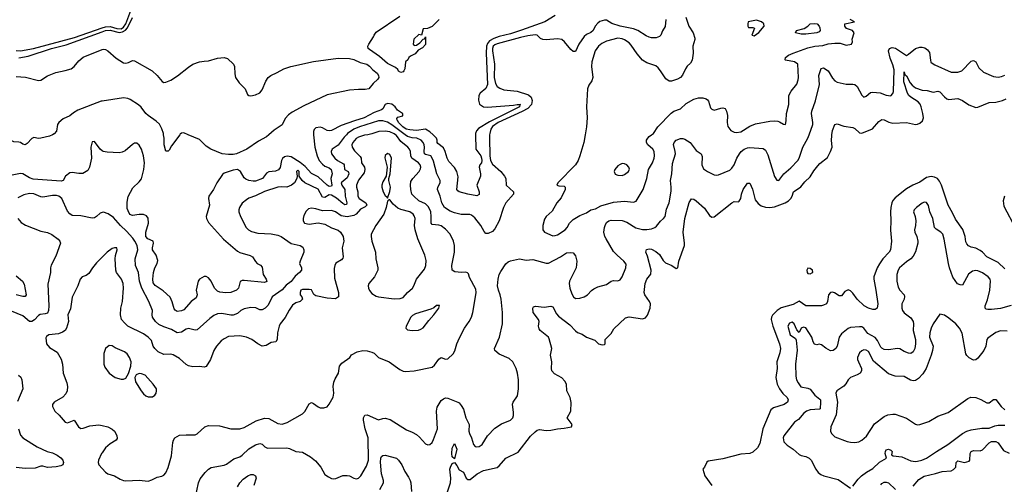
# Model space of a CAD drawing. Header units: inches. Extents: x 1552611 to 1694776, y 811966 to 917215.
# Tile 349 of 549: x 1649262 to 1658065, y 836876 to 841028. Entities that reach past the tile are written whole.
import ezdxf

# ---------------------------------------------------------------- set-up
doc = ezdxf.new("R2010")
doc.units = ezdxf.units.IN
doc.header["$MEASUREMENT"] = 0
for name, color, linetype in [('B6843', 7, 'Continuous'), ('B6844', 7, 'Continuous'), ('B6853', 7, 'Continuous'), ('B6854', 7, 'Continuous')]:
    doc.layers.add(name, color=color, linetype=linetype)

msp = doc.modelspace()

# ---------------------------------------------------------------- linework, layer by layer
at = {"layer": 'B6843', "color": 5}
for points, elevation in [([(1649555.4, 840000), (1649530, 839985.4), (1649450, 839968.4), (1649430, 839967.3), (1649390, 839975.1), (1649370, 839965.7), (1649330, 839921.3), (1649310, 839909.3), (1649290, 839914.2), (1649270, 839929.8), (1649254.3, 839934.3), (1649210, 839935.4), (1649150, 839962.4), (1649122.6, 839982.6), (1649089.9, 840000)], 780), ([(1650000, 839856.8), (1649981.6, 839870), (1649930, 839938), (1649910, 839937.2), (1649899.5, 839890), (1649903.6, 839790), (1649887.6, 839710), (1649870, 839679.5), (1649826.7, 839653.3), (1649790, 839653), (1649730, 839663.5), (1649710, 839657.7), (1649672.2, 839630), (1649650.5, 839590), (1649634.4, 839585.6), (1649383.3, 839603.3), (1649350, 839613.5), (1649290, 839648.8), (1649270, 839652.1), (1649150, 839629.8)], 820), ([(1650000, 839305.3), (1649980.3, 839299.7), (1649950, 839269.5), (1649930, 839257), (1649910, 839254), (1649810, 839276.3), (1649730, 839278.7), (1649710, 839291.8), (1649690, 839317), (1649638.4, 839430), (1649611.3, 839451.3), (1649590, 839456.7), (1649556.5, 839456.5), (1649470, 839440.6), (1649450, 839444.8), (1649390, 839471.2), (1649350, 839473.6), (1649298.7, 839461.3), (1649245.3, 839434.7)], 840), ([(1649245.5, 839250), (1649276.7, 839216.7), (1649312.7, 839192.7), (1649450, 839138.7), (1649510, 839126), (1649548.2, 839108.2), (1649606.6, 839066.6), (1649621.6, 839050), (1649628.2, 839030), (1649584.7, 838915.3), (1649544.9, 838835.1), (1649537.1, 838810), (1649537, 838770), (1649515.2, 838664.8), (1649523.7, 838470), (1649519.8, 838430), (1649510, 838406.4), (1649490, 838398.1), (1649445.7, 838394.3), (1649430, 838384.5), (1649394.2, 838345.8), (1649370, 838330.7), (1649350, 838330.8), (1649290, 838380.2), (1649190, 838422.5)], 840), ([(1650000, 838906.6), (1649950, 838856), (1649912.4, 838810), (1649880.5, 838759.5), (1649857.2, 838742.8), (1649822, 838730), (1649803, 838710), (1649780.5, 838650), (1649730, 838549), (1649715.1, 838444.9), (1649692.8, 838390), (1649697.8, 838330), (1649682, 838270), (1649668.2, 838250), (1649645.8, 838234.2), (1649610, 838220.5), (1649522, 838210), (1649502.5, 838197.5), (1649494.8, 838185.2), (1649500.5, 838130), (1649530, 838098), (1649596.9, 838056.9), (1649634.1, 837994.1), (1649645.7, 837950), (1649651.7, 837870), (1649682.6, 837782.6), (1649689, 837750), (1649685.8, 837710), (1649675, 837685), (1649646.4, 837653.6), (1649570.3, 837609.7), (1649555.5, 837590), (1649554.4, 837570), (1649576.4, 837530), (1649615, 837495), (1649670, 837432.4), (1649690, 837423.7), (1649750, 837448.2), (1649787.2, 837390), (1649810, 837374.6), (1649830, 837376.9), (1649890, 837397), (1649970, 837408.4), (1650000, 837401)], 860), ([(1649230, 838739.1), (1649288.7, 838690), (1649303.2, 838663.2), (1649321.3, 838570), (1649310, 838554.5), (1649290, 838554.3), (1649230, 838568.7)], 820), ([(1649251.8, 837851.8), (1649273.1, 837833.1), (1649282.4, 837810), (1649290.8, 837730), (1649243, 837617)], 840), ([(1649250.8, 837370), (1649270, 837314.3), (1649290, 837291.3), (1649419.1, 837210), (1649509.2, 837169.2), (1649555.6, 837155.6), (1649596.8, 837136.8), (1649630, 837111.8), (1649646.5, 837090), (1649652.6, 837070), (1649646.7, 837050), (1649630, 837040.3), (1649588.5, 837031.5), (1649510, 837027.2), (1649470, 837039.3), (1649450, 837038.4), (1649399, 837021), (1649310, 837016), (1649230, 837026.4)], 840), ([(1650000, 837157.7), (1649994.6, 837150), (1649967, 837090), (1649964.4, 837070), (1649970.4, 837050.4), (1650000, 837017.4)], 860)]:
    msp.add_lwpolyline(points, dxfattribs=dict(at, elevation=elevation))
at = {"layer": 'B6844', "color": 5}
for points, elevation in [([(1649230, 840751.6), (1649269.6, 840749.6), (1649386.6, 840770), (1649751.3, 840870), (1650000, 840955)], 840), ([(1649254.5, 840685.5), (1649337.1, 840702.9), (1649547.5, 840770), (1649677.8, 840802.2), (1650000, 840918.8)], 820), ([(1649230, 840518.9), (1649312.6, 840512.6), (1649430, 840485.4), (1649450, 840488.1), (1649510, 840525), (1649585.4, 840554.6), (1649670, 840573), (1649722, 840590), (1649749.4, 840610.6), (1649790, 840659.8), (1649830, 840691.5), (1650000, 840761.4)], 780), ([(1650000, 840299.8), (1649990, 840298.2), (1649781.5, 840218.5), (1649743.7, 840196.3), (1649710, 840168.4), (1649650, 840140.6), (1649612.1, 840110), (1649601, 840090), (1649590, 840032.7), (1649570, 840008.4), (1649555.4, 840000)], 780)]:
    msp.add_lwpolyline(points, dxfattribs=dict(at, elevation=elevation))
at = {"layer": 'B6853', "color": 5}
for points, elevation in [([(1650000, 837017.4), (1650030, 836983.8), (1650050, 836968.5), (1650110, 836951.6), (1650161.1, 836921.1), (1650190, 836910.2), (1650210, 836906.3), (1650331.6, 836911.6), (1650410, 836904.4), (1650444.4, 836915.6), (1650490, 836939.1), (1650531.9, 836948.1), (1650550, 836957.3), (1650570, 836978.8), (1650590, 837026), (1650620.3, 837130), (1650631.5, 837250), (1650637.6, 837270), (1650650, 837290.4), (1650690, 837314), (1650750, 837318.7), (1650830, 837316.4), (1650850, 837325.5), (1650918.4, 837390), (1650950, 837401.5), (1651050, 837397.7), (1651150, 837371.8), (1651230, 837371.8), (1651270, 837384.2), (1651377.4, 837442.6), (1651450, 837466.4), (1651490, 837464.9), (1651570, 837418), (1651610, 837411.8), (1651652.9, 837427.1), (1651790, 837505.3), (1651810, 837526), (1651850, 837596.3), (1651870, 837605.5), (1651890, 837598), (1651930, 837567.7), (1651950, 837558), (1651981.2, 837558.8), (1652010, 837568), (1652030, 837591), (1652064.2, 837655.8), (1652069.7, 837690), (1652066, 837750), (1652070.9, 837789.1), (1652082, 837818), (1652113.3, 837870), (1652122.9, 837930), (1652143.1, 837956.9), (1652214, 838010), (1652230, 838031.3), (1652280.1, 838059.9), (1652330, 838072.7), (1652370, 838068), (1652410, 838056.3), (1652430, 838046.8), (1652471, 838010), (1652566, 837970), (1652662.3, 837902.3), (1652690, 837887.7), (1652710, 837883.8), (1652790, 837890.4), (1652950, 837923.8), (1652970, 837941.6), (1653010, 837994.4), (1653030, 838008.2), (1653070, 837993), (1653090, 837998), (1653138.3, 838041.7), (1653152.9, 838067.1), (1653171.6, 838130), (1653195.6, 838184.4), (1653239.6, 838270), (1653282, 838330), (1653301.7, 838370), (1653313.3, 838410), (1653338.2, 838550), (1653343.1, 838590), (1653339.1, 838619.1), (1653284.4, 838724.4), (1653275.4, 838755.4), (1653266.3, 838766.3), (1653251, 838771), (1653211.2, 838768.8), (1653153.6, 838773.6), (1653129.6, 838789.6), (1653125.1, 838830), (1653150.9, 838950), (1653150.8, 839009.2), (1653140.9, 839050), (1653110, 839111.2), (1653070, 839155.1), (1653030, 839185.3), (1653010, 839192.5), (1652950, 839196.9), (1652940.3, 839210), (1652942.1, 839270), (1652937.9, 839310), (1652916.8, 839356.8), (1652890, 839381.5), (1652830, 839409.8), (1652784.7, 839450), (1652768.7, 839470), (1652757.8, 839510), (1652754.8, 839550), (1652758.8, 839581.2), (1652777.6, 839610), (1652834.6, 839670), (1652845.9, 839694.1), (1652848.1, 839710), (1652842.9, 839730), (1652827.7, 839750), (1652769, 839790), (1652757.9, 839810), (1652754.8, 839850), (1652748.7, 839870), (1652731, 839890), (1652670, 839939.8), (1652630, 839992), (1652620.6, 840000)], 860), ([(1652373.6, 840000), (1652345.6, 839994.4), (1652290, 839977.5), (1652270, 839965.4), (1652240.1, 839930), (1652232.7, 839910), (1652233.8, 839890), (1652255.7, 839855.7), (1652305.3, 839805.3), (1652313.7, 839790), (1652319.3, 839750), (1652343.8, 839710), (1652348.8, 839690), (1652340.6, 839659.4), (1652290, 839594), (1652274.1, 839550), (1652274.8, 839530), (1652286.8, 839490), (1652284.7, 839450), (1652298.2, 839430), (1652356.9, 839390), (1652365.5, 839370), (1652350, 839354.5), (1652310, 839333.8), (1652270, 839289.8), (1652250, 839277.7), (1652190, 839266.4), (1652135.9, 839275.9), (1652086.6, 839310), (1652050, 839323.5), (1651970, 839319.3), (1651910, 839337.8), (1651870, 839343.9), (1651843.1, 839336.9), (1651822.3, 839317.7), (1651803.1, 839276.9), (1651797, 839250), (1651797, 839230), (1651808.4, 839210), (1651850, 839200.9), (1651932, 839212), (1651990, 839199.7), (1652050, 839167.9), (1652110, 839146), (1652130, 839127.7), (1652153.7, 839090), (1652159.5, 839050), (1652146, 838990), (1652153.7, 838910), (1652150, 838895.3), (1652138.9, 838881.1), (1652089.2, 838850.8), (1652078.9, 838830), (1652074.4, 838805.6), (1652077.1, 838717.1), (1652113.1, 838590), (1652112.7, 838550), (1652086.7, 838533.3), (1652010, 838538), (1651910, 838558.7), (1651892.3, 838572.3), (1651870, 838613.1), (1651850, 838617.2), (1651790, 838616.8), (1651777, 838610), (1651770.4, 838590), (1651770.5, 838570), (1651784, 838550), (1651790.6, 838530), (1651770.7, 838510), (1651730, 838497.7), (1651702, 838478), (1651670, 838431.6), (1651635.1, 838364.9), (1651592.2, 838310), (1651582, 838290), (1651567.2, 838230), (1651563.8, 838170), (1651551, 838150), (1651510, 838143), (1651465.1, 838114.9), (1651430, 838111.5), (1651390, 838129.6), (1651337.4, 838170), (1651290, 838191.6), (1651230, 838202), (1651130, 838195.4), (1651090, 838176.9), (1651062.2, 838157.8), (1651020.4, 838110), (1650997.6, 838070), (1650967.6, 837990), (1650930, 837929.6), (1650910, 837922), (1650870, 837928.2), (1650810, 837926), (1650770, 837933.3), (1650750, 837946), (1650690, 838000.5), (1650634.2, 838034.2), (1650610, 838038.9), (1650550, 838035.1), (1650499.8, 838059.8), (1650469, 838089), (1650456.4, 838110), (1650439.4, 838159.4), (1650411.2, 838190), (1650370, 838221.4), (1650229.5, 838290), (1650197.8, 838317.8), (1650172.2, 838350), (1650164.6, 838390), (1650167.6, 838450), (1650182, 838510), (1650191.6, 838630), (1650186.5, 838670), (1650173.8, 838710), (1650127.7, 838767.7), (1650122, 838790), (1650114.3, 838890), (1650118.3, 838921.7), (1650134.5, 838970), (1650130, 838988), (1650110, 838989.2), (1650090, 838983.7), (1650042.8, 838950), (1650000, 838906.6)], 860), ([(1652184.1, 840000), (1652162.7, 839977.3), (1652110, 839906.8), (1652056.9, 839870), (1652046, 839850), (1652049.2, 839830), (1652079.1, 839790), (1652103.6, 839770), (1652158.3, 839738.4), (1652164.2, 839730), (1652164.7, 839690), (1652199.1, 839670), (1652203.1, 839663.1), (1652206.3, 839650), (1652190, 839614.5), (1652137, 839570), (1652142.3, 839550), (1652168.9, 839508.9), (1652172.6, 839450), (1652188.4, 839390), (1652183.9, 839376.1), (1652170, 839373.8), (1652150, 839384.7), (1652093.2, 839433.2), (1652050, 839459), (1652030, 839462.1), (1651990, 839438.7), (1651970, 839443), (1651930, 839514.6), (1651811.6, 839570), (1651787.8, 839590), (1651761.2, 839630), (1651759.7, 839670), (1651750, 839682.9), (1651737.1, 839670), (1651743.8, 839630), (1651741.3, 839610), (1651718.6, 839570), (1651692.1, 839547.9), (1651650, 839529.9), (1651606.7, 839533.3), (1651570, 839529.9), (1651450, 839493.6), (1651370, 839453.7), (1651310, 839431.5), (1651290, 839418.7), (1651252.3, 839387.7), (1651227.2, 839350), (1651221.1, 839330), (1651221.1, 839310), (1651236.5, 839270), (1651286.5, 839170), (1651308.7, 839148.7), (1651335.9, 839135.9), (1651390, 839120.7), (1651510, 839115.5), (1651570, 839103.6), (1651599.5, 839090), (1651688.4, 839028.4), (1651769, 839009), (1651794.9, 838994.9), (1651802.6, 838970), (1651801.5, 838950), (1651768.7, 838870), (1651764.9, 838850), (1651780.4, 838810), (1651780.4, 838790), (1651763.7, 838770), (1651724.1, 838735.9), (1651690, 838688.2), (1651645.8, 838654.2), (1651607.8, 838612.2), (1651518.5, 838550), (1651483.5, 838476.5), (1651456.5, 838450), (1651430, 838434), (1651410, 838435.4), (1651372.6, 838452.6), (1651330, 838457), (1651270, 838445.1), (1651240.5, 838430), (1651210, 838403.6), (1651171.6, 838388.5), (1651150, 838386.6), (1651070, 838403.4), (1651030, 838399.8), (1650996.4, 838383.6), (1650961.3, 838358.7), (1650850, 838257.4), (1650830, 838253.3), (1650770, 838267.8), (1650750, 838261.8), (1650710, 838235.7), (1650670, 838229.8), (1650619.5, 838259.5), (1650550, 838283.4), (1650504.7, 838304.7), (1650475.3, 838330), (1650449.2, 838369.2), (1650445.3, 838390), (1650449.8, 838430), (1650417.3, 838510), (1650353.1, 838630), (1650333.4, 838690), (1650323.7, 838770), (1650297.3, 838830), (1650293.2, 838890), (1650317.8, 838970), (1650311.2, 839010), (1650291.9, 839050), (1650274.1, 839074.1), (1650218.3, 839138.3), (1650162.9, 839190), (1650099.5, 839259.5), (1650053.5, 839293.5), (1650010, 839308.2), (1650000, 839305.3)], 840), ([(1651889.6, 840000), (1651901.6, 839890), (1651920.3, 839810), (1651940.5, 839770), (1651970, 839735.3), (1651990, 839720.1), (1652030, 839703.6), (1652047.5, 839687.5), (1652055, 839650), (1652045.1, 839610), (1652054.2, 839550), (1652050, 839540.4), (1652030, 839537.5), (1652010, 839548.9), (1651930, 839622.2), (1651870, 839653.9), (1651815.9, 839715.9), (1651771.2, 839751.2), (1651690, 839802.9), (1651652.5, 839807.5), (1651630, 839802), (1651612.4, 839787.6), (1651603.2, 839770), (1651590, 839707), (1651575.4, 839684.6), (1651550, 839673.6), (1651490, 839668.1), (1651470, 839655.6), (1651431.6, 839608.4), (1651370, 839584.5), (1651350, 839583.4), (1651310, 839591.4), (1651283.2, 839603.2), (1651270, 839614.8), (1651235.9, 839670), (1651210, 839687.9), (1651170, 839684.4), (1651090, 839656), (1651076, 839644), (1651025.3, 839570), (1650994, 839510), (1650954.4, 839450), (1650950.4, 839430), (1650959.3, 839370), (1650929, 839270), (1650932, 839250), (1650950, 839215.5), (1651085.7, 839065.7), (1651210, 838959.7), (1651230, 838947.6), (1651321.6, 838921.6), (1651343, 838910), (1651370, 838865.5), (1651385.5, 838850), (1651413.8, 838833.8), (1651430, 838816.3), (1651439.3, 838750), (1651465.4, 838710), (1651471.3, 838688.7), (1651450, 838677.7), (1651270, 838698.5), (1651250, 838696.5), (1651233, 838687), (1651217.1, 838630), (1651199.1, 838610), (1651150, 838590.9), (1651105.9, 838585.9), (1651051.8, 838591.8), (1651030, 838601), (1651003.5, 838630), (1650972.9, 838690), (1650950, 838719.7), (1650930, 838732.9), (1650910, 838732.7), (1650870.4, 838710), (1650857.4, 838690), (1650840.3, 838610), (1650848.8, 838570), (1650838.9, 838541.1), (1650795.6, 838510), (1650730, 838435.6), (1650710, 838426.4), (1650670, 838421.1), (1650651.6, 838431.6), (1650644.1, 838444.1), (1650625.6, 838505.6), (1650607.6, 838547.6), (1650545.9, 838605.9), (1650472, 838651.9), (1650455.7, 838675.7), (1650452, 838710), (1650458.3, 838770), (1650470.4, 838810), (1650490.6, 838850), (1650496.2, 838876.2), (1650482.5, 838922.5), (1650450.8, 838970), (1650449, 838990), (1650459.5, 839030), (1650455.4, 839050), (1650408.1, 839068.1), (1650388.9, 839090), (1650389, 839130), (1650412.9, 839210), (1650410, 839255.1), (1650395.2, 839275.2), (1650370, 839286.4), (1650330, 839288.2), (1650270, 839278.4), (1650261.4, 839281.4), (1650250, 839287.3), (1650240, 839300), (1650221.7, 839341.7), (1650222.9, 839397.1), (1650233.1, 839446.9), (1650273.5, 839526.5), (1650330, 839579.7), (1650350, 839606), (1650372.5, 839687.5), (1650378.6, 839750), (1650370, 839812.3), (1650350, 839869.5), (1650330, 839907.3), (1650310, 839924.5), (1650290, 839923.7), (1650270, 839913.2), (1650204.9, 839855.1), (1650177.5, 839842.5), (1650150, 839838.3), (1650043.1, 839843.1), (1650009.8, 839849.8), (1650000, 839856.8)], 820), ([(1650694.2, 840000), (1650619, 839901), (1650598, 839862), (1650590, 839852.7), (1650570, 839852.7), (1650554.7, 839910), (1650553.7, 839970), (1650548.8, 840000)], 780), ([(1651490.6, 840000), (1651470, 839982.1), (1651397.5, 839942.5), (1651292.7, 839870), (1651200.5, 839830), (1651170, 839823.9), (1651130, 839823), (1651073.3, 839830), (1650971.3, 839870), (1650930, 839896.1), (1650870, 839956.1), (1650768.8, 840000)], 780), ([(1650830, 836744.7), (1650859.7, 836890), (1650875.8, 836924.2), (1650919.8, 836980.2), (1650950, 837010.4), (1650975.5, 837024.5), (1651090, 837047), (1651110, 837055.8), (1651175.2, 837104.8), (1651230, 837122), (1651250, 837135.2), (1651310, 837192.6), (1651370.7, 837229.3), (1651410, 837240.2), (1651430, 837233.1), (1651454.4, 837210), (1651478.2, 837198.2), (1651650, 837200.2), (1651674.7, 837194.7), (1651730, 837170.3), (1651790, 837164.4), (1651861.4, 837121.4), (1651905.5, 837085.5), (1651955.8, 837030), (1651990, 836963), (1652021.7, 836941.7), (1652050, 836929.1), (1652070, 836926), (1652090, 836929.1), (1652150, 836953), (1652190, 836954.7), (1652210.2, 836950.2), (1652250, 836930.4), (1652274.2, 836925.9), (1652290, 836930.4), (1652313, 836950), (1652362.2, 837037.8), (1652379.9, 837090), (1652378.5, 837290), (1652351.7, 837370), (1652334.7, 837450), (1652334.5, 837470), (1652347, 837493), (1652370, 837495.5), (1652470, 837451), (1652510, 837464), (1652530, 837465.5), (1652574.9, 837454.9), (1652721.8, 837361.8), (1652770, 837342.3), (1652810, 837319.5), (1652836.7, 837296.7), (1652890, 837237.3), (1652910, 837227.7), (1652930, 837230.7), (1652950, 837250.8), (1652963.3, 837276.7), (1652998, 837370), (1652988.5, 837530), (1652993.7, 837566.3), (1653030, 837624), (1653050, 837639.1), (1653070, 837647.3), (1653090, 837644.9), (1653178.8, 837610), (1653190, 837603.8), (1653210, 837580.5), (1653230, 837547.7), (1653250.3, 837470), (1653281.5, 837410), (1653278.6, 837350), (1653282.5, 837330), (1653302.5, 837290), (1653320.9, 837230), (1653334.6, 837214.6), (1653350, 837210.3), (1653370, 837212.2), (1653398.4, 837230), (1653444.2, 837310), (1653510, 837378), (1653570, 837416.5), (1653650, 837448.9), (1653671.4, 837468.6), (1653677.8, 837490), (1653678.2, 837518.2), (1653668.3, 837591.7), (1653674, 837610), (1653712.4, 837667.6), (1653723.1, 837730), (1653723.1, 837810), (1653712.6, 837870), (1653699.7, 837910), (1653669.8, 837970), (1653639.5, 837999.5), (1653550, 838039.2), (1653509.7, 838070), (1653506.9, 838090), (1653550.9, 838190), (1653579.7, 838310), (1653579.8, 838410), (1653567.2, 838530), (1653558, 838570), (1653542.2, 838610), (1653534.8, 838650), (1653538.8, 838710), (1653549.8, 838750), (1653563.1, 838776.9), (1653610, 838845.3), (1653630, 838864.2), (1653650, 838873.8), (1653730, 838889.4), (1653790, 838878.9), (1653850, 838886.1), (1653970, 838851.6), (1653990, 838851.6), (1654098.7, 838910), (1654150, 838943.7), (1654190, 838948), (1654210, 838944), (1654230, 838918.8), (1654244.4, 838870), (1654237.4, 838810), (1654179, 838690), (1654174, 838670), (1654180.8, 838630), (1654198.5, 838578.5), (1654212.4, 838550), (1654230, 838535.3), (1654270, 838537.8), (1654310, 838551.4), (1654338.7, 838570), (1654373.8, 838606.2), (1654396.8, 838623.2), (1654430, 838640.2), (1654510, 838662.7), (1654550, 838692), (1654570, 838696.9), (1654610, 838694.9), (1654630, 838703.8), (1654649.8, 838730.2), (1654682, 838810), (1654684.4, 838844.4), (1654664.2, 838870), (1654602.5, 838922.5), (1654570, 838956.4), (1654504.4, 839070), (1654494.2, 839090), (1654486.2, 839130), (1654489.2, 839170), (1654495.9, 839190), (1654510, 839214.9), (1654530, 839230.2), (1654550, 839236.5), (1654650, 839234), (1654690, 839217.2), (1654770, 839168), (1654830, 839151.7), (1654870, 839152.6), (1654910, 839159.2), (1654939.6, 839170), (1654956.2, 839183.8), (1654990, 839226.3), (1655019.6, 839250), (1655033, 839270), (1655046.1, 839333.9), (1655067.7, 839392.3), (1655085.4, 839494.6), (1655087, 839530), (1655080.9, 839590), (1655092.3, 839650), (1655097.8, 839742.2), (1655124.1, 839830), (1655123.4, 839850), (1655108.7, 839911.3), (1655113, 839930), (1655130, 839950.3), (1655170, 839966), (1655190, 839966.3), (1655210, 839961.1), (1655256.4, 839930), (1655310, 839859.3), (1655354.9, 839830), (1655364.9, 839804.9), (1655359.5, 839730), (1655375.3, 839695.3), (1655410.3, 839670.3), (1655470, 839640.5), (1655490, 839637.1), (1655510, 839640.4), (1655610, 839682.4), (1655630, 839701.3), (1655649.9, 839730.1), (1655672.8, 839790), (1655696.5, 839830), (1655713.6, 839850), (1655740.4, 839870), (1655770, 839883), (1655790, 839885.8), (1655910, 839878), (1655930, 839860.4), (1655950, 839820.5), (1656010, 839625.3), (1656030, 839594.9), (1656050, 839591.6), (1656093.5, 839650), (1656156.3, 839703.7), (1656218.7, 839770), (1656229.9, 839790.1), (1656263.8, 839890), (1656309.8, 839970.2), (1656320.2, 840000)], 840), ([(1653463.9, 840000), (1653462.1, 839970), (1653464.7, 839810), (1653470.5, 839770), (1653490, 839737.8), (1653564.5, 839670), (1653598, 839630), (1653609.1, 839610), (1653610.4, 839550), (1653676.5, 839490), (1653678.4, 839470), (1653608, 839390), (1653588, 839350), (1653549.2, 839230.8), (1653510, 839158), (1653490, 839136.2), (1653450, 839116.2), (1653430, 839118), (1653414.3, 839134.3), (1653384.4, 839190), (1653330, 839256.9), (1653301.4, 839281.4), (1653286.6, 839286.6), (1653210, 839286.3), (1653150, 839300.5), (1653110, 839317.2), (1653059.8, 839350), (1653036.5, 839390), (1653022.8, 839450), (1652997.7, 839510), (1653001.1, 839530), (1653020.2, 839570), (1653021.2, 839590), (1652990.7, 839650), (1652963, 839763), (1652951.2, 839791.2), (1652937.4, 839810), (1652890, 839823.8), (1652881.7, 839830), (1652877.4, 839850), (1652881.5, 839890), (1652878.3, 839910), (1652869.3, 839930), (1652850.9, 839950.9), (1652814.3, 839970), (1652770, 839972.2), (1652730, 839984.9), (1652709.6, 840000)], 840), ([(1653338.6, 840000), (1653339.6, 839870), (1653384.5, 839810), (1653392.3, 839790), (1653393.9, 839770), (1653390.8, 839749.2), (1653376.5, 839730), (1653370.3, 839710), (1653382.8, 839650), (1653382.3, 839630), (1653350.2, 839550), (1653369.2, 839490), (1653370, 839465.6), (1653350, 839453.3), (1653270, 839467.7), (1653189.9, 839489.9), (1653178.4, 839498.4), (1653171.6, 839511.6), (1653182.6, 839622.6), (1653171.1, 839670), (1653150, 839706.6), (1653099.4, 839759.4), (1653084.7, 839790), (1653067.4, 839850), (1653050, 839882.7), (1653000.6, 839920.6), (1652995, 839930), (1652996, 839950), (1652989.8, 839970), (1652957.9, 840000)], 820), ([(1653077.4, 836782.6), (1653114, 836890), (1653117, 836930), (1653107.9, 837010), (1653112.7, 837030), (1653130, 837061.5), (1653150, 837071.3), (1653170, 837045.3), (1653190, 837005.5), (1653230, 836985.7), (1653254.3, 836930), (1653270, 836917.6), (1653290, 836918.8), (1653353.7, 836970), (1653410, 837000.4), (1653530, 837025.8), (1653550, 837041.3), (1653609.9, 837110.1), (1653717.8, 837162.2), (1653830, 837306.4), (1653870, 837346), (1653890, 837358.4), (1653910, 837364.9), (1653970, 837357.1), (1654010, 837360.4), (1654070, 837372.4), (1654130, 837376), (1654196, 837390), (1654201.6, 837410), (1654156.3, 837470), (1654189.8, 837530), (1654193.4, 837606.6), (1654183.2, 837650), (1654155, 837710), (1654149.8, 837770), (1654136.1, 837796.1), (1654108.4, 837828.4), (1654043.4, 837863.4), (1654020.3, 837890), (1654016.8, 837910), (1654018.5, 837970), (1654009.1, 838030), (1654018.4, 838090), (1653995.2, 838175.2), (1653989.5, 838190), (1653915.3, 838250), (1653905.6, 838265.6), (1653902, 838290), (1653906.6, 838330), (1653899.7, 838350), (1653853.6, 838410), (1653849.4, 838450), (1653857.2, 838462.8), (1653872.7, 838467.3), (1653950, 838458.6), (1654010, 838466.3), (1654030, 838460.4), (1654060.3, 838400.3), (1654078.3, 838378.3), (1654182.2, 838302.2), (1654230, 838248.2), (1654250, 838232.7), (1654290, 838217), (1654331, 838191), (1654404.8, 838164.8), (1654437.3, 838130), (1654470, 838121.1), (1654490, 838124.4), (1654496.2, 838130), (1654497, 838170), (1654550, 838223.8), (1654573.9, 838266.1), (1654678, 838362), (1654710, 838372.4), (1654830, 838353.4), (1654857.4, 838362.6), (1654873.9, 838386.1), (1654899.1, 838450), (1654901, 838490), (1654894.5, 838510), (1654849.9, 838569.9), (1654845.5, 838590), (1654854.8, 838670), (1654870, 838708.2), (1654904.9, 838755.1), (1654909, 838790), (1654875.4, 838915.4), (1654861.7, 838950), (1654866.2, 838973.8), (1654890, 838979.5), (1654910, 838976), (1654950, 838956), (1654981.5, 838930), (1655016.1, 838876.1), (1655036, 838856), (1655092.4, 838832.4), (1655130, 838804.4), (1655146, 838810), (1655154.6, 838870), (1655205.3, 839010), (1655207.1, 839030), (1655194.7, 839130), (1655209.8, 839250), (1655246.4, 839393.6), (1655270, 839427.3), (1655290, 839423.8), (1655310, 839410.3), (1655384, 839344), (1655430, 839279.1), (1655450, 839262), (1655470, 839264.9), (1655630, 839390.6), (1655650, 839402.8), (1655690, 839401), (1655694.8, 839405.2), (1655709.6, 839430.4), (1655716.4, 839470), (1655730.9, 839510), (1655770, 839566.8), (1655790, 839566.8), (1655813.8, 839513.9), (1655838.8, 839418.8), (1655863.8, 839383.8), (1655890, 839365.5), (1655930, 839351.9), (1655970, 839348.4), (1656010, 839355.2), (1656106.6, 839390), (1656134.5, 839410), (1656156, 839430), (1656169.3, 839450), (1656181.2, 839490), (1656245.5, 839534.5), (1656281.7, 839578.3), (1656330, 839622.6), (1656362.8, 839677.2), (1656397.9, 839722.1), (1656417.3, 839742.7), (1656484.1, 839795.9), (1656512.1, 839850), (1656526, 839890), (1656520.3, 839950), (1656521.8, 839990), (1656523.5, 840000)], 820), ([(1654318.1, 840000), (1654307.2, 839930), (1654270.5, 839810), (1654254.2, 839770), (1654230, 839730.5), (1654073.4, 839570), (1654065.5, 839550), (1654083.6, 839543.6), (1654130, 839538.7), (1654138, 839530), (1654138.5, 839510), (1654103.9, 839436.1), (1654064.9, 839390), (1654022, 839318), (1653967.7, 839270), (1653954.4, 839245.6), (1653938.4, 839190), (1653938.4, 839150), (1653953.4, 839130), (1654030, 839097.3), (1654050, 839097.7), (1654070, 839104.4), (1654139.2, 839150), (1654156.8, 839170), (1654179.1, 839210), (1654210, 839241.1), (1654270, 839278.7), (1654330, 839303.1), (1654369.2, 839330), (1654410, 839337.2), (1654457, 839363), (1654570, 839398.2), (1654670, 839404.6), (1654750, 839396.5), (1654772.9, 839407.1), (1654836.1, 839510), (1654868, 839610), (1654883.1, 839690), (1654920.5, 839750), (1654935.8, 839790), (1654938.9, 839810), (1654935.8, 839850), (1654922.4, 839870), (1654877.4, 839910), (1654866.2, 839930), (1654867.3, 839950), (1654877.7, 839970), (1654890, 839984.2), (1654912, 840000)], 860), ([(1658070, 838802.3), (1658010, 838858.3), (1657909.1, 838909.1), (1657870.4, 838950.4), (1657850, 838965), (1657810, 838987.3), (1657770, 838995.4), (1657745.8, 839005.8), (1657730, 839023.7), (1657722, 839042), (1657714.2, 839090), (1657693.3, 839153.3), (1657630, 839245.1), (1657602.8, 839302.8), (1657562.5, 839370), (1657502.3, 839550), (1657485.9, 839585.9), (1657468.2, 839608.2), (1657441.6, 839621.6), (1657410, 839626.2), (1657370, 839618.4), (1657310, 839575.9), (1657247.6, 839550), (1657190, 839517.5), (1657090, 839435.9), (1657070, 839410.7), (1657060.8, 839390), (1657050.6, 839350), (1657047.2, 839310), (1657051.6, 839230), (1657047.8, 839147.8), (1657057.4, 839050), (1657048.7, 838971.3), (1657036.5, 838950), (1656978.5, 838890), (1656950, 838846.6), (1656928.4, 838810), (1656899.2, 838730), (1656897.8, 838710), (1656918, 838610), (1656935.5, 838490), (1656929, 838451), (1656910, 838438), (1656890, 838438), (1656850, 838450.7), (1656812.4, 838470), (1656750, 838531.7), (1656710, 838584.5), (1656690, 838604.2), (1656670, 838612.4), (1656640.2, 838599.8), (1656610, 838560.9), (1656590, 838560.7), (1656547.1, 838587.1), (1656530, 838591.8), (1656510, 838589.6), (1656492.2, 838567.8), (1656485.3, 838510), (1656476.5, 838490), (1656450, 838475.3), (1656430, 838470.8), (1656290, 838469.9), (1656230, 838513.7), (1656176.1, 838483.9), (1656070, 838452.7), (1656035.2, 838430), (1655992.6, 838387.4), (1655983.2, 838370), (1655981.3, 838350), (1655997, 838290), (1656054, 838130), (1656063.5, 838090), (1656059.7, 838050), (1656030.2, 837970), (1656034.9, 837910), (1656021.4, 837830), (1656035.8, 837770), (1656055.8, 837730), (1656086.4, 837686.4), (1656124.7, 837650), (1656133.4, 837630), (1656127.2, 837610), (1656097.6, 837590), (1656001, 837559), (1655978, 837542), (1655906.7, 837370), (1655878.8, 837241.2), (1655857.3, 837202.7), (1655817.3, 837162.7), (1655789.3, 837150.7), (1655710, 837143.8), (1655550, 837102.7), (1655418.3, 837081.7), (1655406.1, 837073.9), (1655384.4, 837030), (1655368.8, 837010), (1655388.9, 836950), (1655450, 836863.9)], 820), ([(1658126.1, 838473.9), (1658030, 838446), (1657950, 838436.4), (1657917.2, 838437.2), (1657902.3, 838442.3), (1657892.7, 838450), (1657894, 838470), (1657916.4, 838523.6), (1657935, 838610), (1657941, 838690), (1657937.4, 838710), (1657922, 838730), (1657870, 838766.6), (1657830, 838784.7), (1657810, 838787.4), (1657780.4, 838779.6), (1657746.1, 838753.9), (1657690, 838656.2), (1657670, 838656.9), (1657647.9, 838668), (1657606.2, 838726.2), (1657576.3, 838810), (1657565.4, 838850), (1657527.6, 839067.6), (1657515.4, 839110), (1657498.4, 839130), (1657455.7, 839155.7), (1657441.7, 839170), (1657426.2, 839250), (1657400.8, 839310), (1657387, 839367), (1657370, 839393.3), (1657350, 839396.9), (1657330, 839388.5), (1657279.5, 839350), (1657259.3, 839330), (1657254, 839310), (1657267.8, 839270), (1657274.3, 839230), (1657271.7, 839190), (1657260.9, 839150), (1657265.3, 839130), (1657284, 839090), (1657291.3, 839050), (1657291.3, 839030), (1657270, 838952.7), (1657250, 838914.5), (1657230, 838891.8), (1657190, 838864.8), (1657128.3, 838810), (1657115.2, 838790), (1657104, 838750), (1657105.5, 838690), (1657117.2, 838637.2), (1657132.1, 838612.1), (1657170.1, 838570.1), (1657173, 838553), (1657169, 838530), (1657150.2, 838489.8), (1657149.2, 838450), (1657154.9, 838430), (1657170, 838409), (1657230, 838364.7), (1657251.4, 838330), (1657254.7, 838310), (1657251.1, 838250), (1657270.2, 838169.8), (1657272.6, 838130), (1657263.9, 838090), (1657250, 838059.6), (1657230, 838045.7), (1657210, 838047.4), (1657170, 838062), (1657130, 838085), (1657110, 838089.8), (1657030, 838076.1), (1656990, 838079.8), (1656971, 838091), (1656962.1, 838102.1), (1656930, 838159.8), (1656910, 838186.2), (1656843.9, 838223.9), (1656810, 838271.9), (1656790, 838283.1), (1656770, 838284.4), (1656690, 838276.9), (1656670, 838266.6), (1656610, 838220.4), (1656588.1, 838190), (1656571.8, 838110), (1656560.4, 838090), (1656534.8, 838070), (1656510, 838068.3), (1656470, 838091.3), (1656430, 838123), (1656410, 838127.1), (1656390, 838123.1), (1656369.2, 838129.2), (1656356.8, 838150), (1656343.1, 838190), (1656290, 838272.8), (1656270, 838281), (1656250, 838271.2), (1656230, 838233.2), (1656210, 838257), (1656186, 838310), (1656170, 838324.2), (1656143.6, 838316.4), (1656128.6, 838290), (1656150, 838212.4), (1656198.6, 838178.5), (1656204.9, 838164.9), (1656213.6, 838073.6), (1656196.9, 837950), (1656200.8, 837840.8), (1656206.7, 837810), (1656221.2, 837781.2), (1656247.2, 837747.2), (1656310, 837735), (1656330, 837726), (1656370.9, 837670.9), (1656417.1, 837637.1), (1656422.6, 837630), (1656422.5, 837610), (1656417.6, 837550), (1656413.9, 837546.1), (1656330, 837542.2), (1656298, 837530), (1656271.6, 837510), (1656224.5, 837455.5), (1656190, 837429.6), (1656094.7, 837310), (1656087.8, 837290), (1656094.7, 837254.7), (1656124.1, 837224.1), (1656177.3, 837190), (1656230, 837143), (1656250, 837132.7), (1656290, 837125.5), (1656320.7, 837110), (1656337.1, 837090), (1656380.5, 837010), (1656402.2, 836982.2), (1656424.1, 836964.1), (1656452.4, 836952.4), (1656579.3, 836919.3), (1656690, 836842)], 840), ([(1658066.8, 839450), (1658054.4, 839410), (1658061.4, 839361.4), (1658165.7, 839165.7)], 820), ([(1658090, 838242.8), (1658030, 838247.6), (1657988.1, 838231.9), (1657918.2, 838181.8), (1657909.2, 838170), (1657899.8, 838110), (1657883.6, 838070), (1657830, 838002.9), (1657810, 837989.2), (1657790, 837986), (1657750, 838007), (1657730, 838027.3), (1657722.7, 838042.7), (1657687.6, 838227.6), (1657664.7, 838270), (1657631.2, 838311.2), (1657570, 838360.5), (1657530, 838387), (1657490, 838395.1), (1657429, 838311), (1657410.3, 838270), (1657398.6, 838230), (1657396.5, 838190), (1657429, 838110), (1657423.9, 838070), (1657412.3, 838030), (1657365.2, 837910), (1657337.2, 837862.8), (1657299.4, 837820.6), (1657270, 837803.1), (1657250, 837800.4), (1657226.3, 837806.3), (1657170, 837837.7), (1657090, 837841.5), (1657030, 837864), (1656896, 837976), (1656850, 838062.6), (1656830, 838074.2), (1656810, 838076), (1656790, 838069.6), (1656772, 838050), (1656753.6, 838010), (1656753.6, 837990), (1656760.2, 837970), (1656787.9, 837910), (1656787.8, 837890), (1656775.6, 837870), (1656750, 837854.6), (1656689.6, 837830.4), (1656669.3, 837810), (1656647.8, 837772.2), (1656630, 837751.3), (1656568, 837710), (1656560.3, 837690), (1656572.7, 837610), (1656563.2, 837496.8), (1656514.9, 837390), (1656510.4, 837350.4), (1656519.3, 837330), (1656550, 837299.3), (1656658.9, 837258.9), (1656691.4, 837251.4), (1656730, 837250.2), (1656763.3, 837256.7), (1656790.7, 837269.3), (1656833.3, 837306.7), (1656903.4, 837416.6), (1656990, 837481.5), (1657024.6, 837495.4), (1657070, 837503.5), (1657090, 837501.1), (1657190, 837466.4), (1657270, 837414.4), (1657290, 837408.2), (1657310, 837410.4), (1657390, 837436.5), (1657470, 837483.6), (1657563, 837517), (1657738.8, 837641.2), (1657765.4, 837654.6), (1657810, 837650.4), (1657854.7, 837634.7), (1657910, 837604.9), (1657930, 837602.4), (1657970, 837632.2), (1657990, 837634.9), (1658035.9, 837570), (1658070, 837542.2)], 860), ([(1650000, 837401), (1650050, 837388.5), (1650088.8, 837368.8), (1650110.3, 837350.2), (1650131.8, 837311.8), (1650134.6, 837285.4), (1650125.5, 837270), (1650070, 837236.3), (1650030, 837200.5), (1650000, 837157.7)], 860), ([(1656710, 836858), (1656759, 836921), (1656787.6, 836950), (1656834.6, 836985.4), (1656890, 837018.3), (1656950, 837074.7), (1657013.2, 837110), (1657000.9, 837150), (1657002.7, 837170), (1657010, 837184.7), (1657029.1, 837190.9), (1657050, 837182), (1657062, 837170), (1657058, 837138), (1657071.1, 837131.1), (1657150, 837120.8), (1657230, 837084.7), (1657270, 837079.2), (1657290, 837081.1), (1657326.6, 837090), (1657369.6, 837110), (1657458.4, 837170), (1657559.5, 837230), (1657690.7, 837329.3), (1657730, 837351.7), (1657770, 837363.1), (1657864, 837376), (1657930, 837377.6), (1657981.4, 837398.6), (1658010, 837404.4), (1658070, 837402.9)], 840), ([(1657250, 836860.2), (1657301.4, 836918.6), (1657350, 836949.4), (1657450, 836971.6), (1657510, 836990.2), (1657590, 836996.3), (1657610, 837006.7), (1657631.2, 837030), (1657635.8, 837070), (1657650, 837085.8), (1657710, 837071.2), (1657750, 837083.6), (1657757, 837090), (1657759.8, 837150), (1657770, 837170.2), (1657790, 837179.3), (1657850, 837176.1), (1657870, 837184.8), (1657930, 837247.6), (1657950, 837258.5), (1657990, 837259.3), (1658010, 837246.9), (1658058.2, 837178.2), (1658110, 837154.3)], 820), ([(1652480.9, 836830), (1652513.8, 836890), (1652513.5, 836910), (1652495.7, 836970), (1652487.6, 837072.4), (1652490.4, 837109.6), (1652496.3, 837123.7), (1652510, 837134.3), (1652530, 837135.6), (1652630, 837110.3), (1652650, 837090.4), (1652677.8, 837050), (1652704.5, 836990), (1652738.9, 836939), (1652752.9, 836910), (1652759, 836890), (1652766.5, 836810)], 820), ([(1651210, 836853), (1651230.6, 836889.4), (1651259.8, 836920.2), (1651303, 836950), (1651330, 836962.6), (1651350, 836963.2), (1651370.9, 836950.9), (1651375.9, 836930), (1651355, 836865)], 820), ([(1656961.3, 836870), (1656970, 836884.4), (1656990, 836894.2), (1657010, 836894.7), (1657030, 836888.7), (1657093, 836830)], 820)]:
    msp.add_lwpolyline(points, dxfattribs=dict(at, elevation=elevation))
for points, elevation in [([(1652550, 839832.3), (1652530, 839814), (1652527.3, 839792.7), (1652547.3, 839710), (1652538, 839630), (1652510, 839578), (1652500.7, 839550), (1652500.7, 839530), (1652510.8, 839490), (1652530, 839458), (1652546, 839446), (1652550, 839434), (1652570, 839492), (1652576.9, 839530), (1652562, 839590), (1652562, 839610), (1652575.1, 839650), (1652587, 839790), (1652570, 839823.7)], 880), ([(1654650, 839741.5), (1654630, 839735.1), (1654610, 839721), (1654584.4, 839690), (1654577, 839670), (1654587.2, 839647.2), (1654610, 839637.1), (1654650, 839635.8), (1654670, 839644.2), (1654705.6, 839670), (1654713.3, 839693.3), (1654709.6, 839710), (1654690, 839729.6), (1654670, 839739.1)], 880), ([(1652570, 839418), (1652562, 839418), (1652550, 839406), (1652538.4, 839350), (1652517, 839290), (1652444.9, 839190), (1652406, 839110), (1652403.6, 839090), (1652410.3, 839050), (1652444.6, 838950), (1652447.6, 838890), (1652465.3, 838810), (1652465.3, 838790), (1652435.8, 838730), (1652384.9, 838670), (1652379.1, 838650), (1652381.6, 838630), (1652390, 838606.8), (1652410, 838580.5), (1652450, 838556.4), (1652471.3, 838550), (1652610, 838533.1), (1652665.1, 838534.9), (1652690, 838546), (1652728.3, 838590), (1652772.9, 838630), (1652787, 838650), (1652810.8, 838710), (1652881, 838799), (1652894.5, 838830), (1652896.4, 838876.4), (1652884.2, 838924.2), (1652820.3, 839070), (1652797.3, 839150), (1652793, 839190), (1652797.1, 839250), (1652790, 839274.3), (1652779.3, 839290), (1652750, 839311.3), (1652670.6, 839330.6), (1652642.5, 839342.5), (1652600.1, 839380.1)], 880), ([(1656310, 838807.8), (1656300.7, 838790), (1656302.6, 838770), (1656310, 838760.2), (1656330, 838757.7), (1656350, 838767.4), (1656354, 838770), (1656349.6, 838790), (1656330, 838804)], 820), ([(1653014, 838474), (1652990, 838472.3), (1652966.2, 838453.8), (1652939, 838441), (1652801.3, 838398.7), (1652775.2, 838384.8), (1652758.8, 838370), (1652717.3, 838290), (1652714.8, 838270), (1652730, 838257.3), (1652770.5, 838250.5), (1652827.7, 838252.3), (1652850, 838261.6), (1652870, 838274), (1652920.1, 838339.9), (1652966, 838390), (1653008.7, 838450)], 880), ([(1650063.4, 838116.6), (1650030.5, 838089.5), (1650015.2, 838044.8), (1650015.3, 837950), (1650023.6, 837923.6), (1650063, 837870), (1650114.8, 837830), (1650170, 837814), (1650190, 837814.4), (1650210, 837825.5), (1650235.2, 837864.8), (1650257.2, 837930), (1650258, 837970), (1650244.7, 838010), (1650222.6, 838042.6), (1650200.6, 838060.6), (1650115.7, 838095.7), (1650090, 838111.8)], 880), ([(1650330, 837866), (1650304.9, 837855.1), (1650290.4, 837830), (1650297.1, 837790), (1650346.8, 837710), (1650370, 837682.8), (1650390, 837667.3), (1650410, 837658.8), (1650450, 837658.8), (1650470, 837671.3), (1650481.2, 837690), (1650485.2, 837710), (1650484, 837730), (1650456, 837770), (1650385.2, 837850), (1650350, 837864.2)], 880), ([(1653150, 837104), (1653130, 837121.6), (1653126, 837150), (1653130, 837198.8), (1653150, 837239.1), (1653170.2, 837190)], 820)]:
    msp.add_lwpolyline(points, close=True, dxfattribs=dict(at, elevation=elevation))
at = {"layer": 'B6854', "color": 5}
for points, elevation in [([(1650000, 840955), (1650030, 840965.3), (1650070, 840966.6), (1650130.9, 840949.1), (1650170, 840947.3), (1650190, 840959.5), (1650210.8, 840989.2), (1650256.4, 841110)], 840), ([(1653013.4, 841030), (1652950, 840966.6), (1652908, 840948), (1652870, 840946), (1652854, 840890), (1652830, 840894), (1652786, 840854), (1652781, 840810), (1652790, 840798), (1652810, 840798.8), (1652840.4, 840819.6), (1652870, 840854), (1652882, 840858), (1652890, 840874), (1652890, 840806), (1652863.6, 840776.4), (1652825.4, 840754.6), (1652796.9, 840723.1), (1652756.9, 840703.1), (1652742, 840690), (1652730.9, 840669.1), (1652712, 840650), (1652704.7, 840590), (1652698, 840570), (1652690, 840562), (1652670, 840555.3), (1652650, 840566.6), (1652641.5, 840581.5), (1652620.9, 840600.9), (1652550, 840635.8), (1652479.4, 840699.4), (1652390, 840760.4), (1652378.9, 840770), (1652373.7, 840790), (1652382.8, 840810), (1652425.2, 840874.8), (1652430, 840890.4), (1652450, 840915.3), (1652661.2, 841058.8)], 780), ([(1654050, 841066), (1653956.6, 841010), (1653750, 840932.6), (1653650, 840901.2), (1653550, 840877), (1653500.9, 840859.1), (1653461.7, 840838.3), (1653443.8, 840816.2), (1653435.7, 840790), (1653431.5, 840730), (1653445.4, 840450), (1653430, 840414.2), (1653378, 840370), (1653366.7, 840350), (1653363.1, 840310), (1653374, 840274), (1653407.7, 840250), (1653445.5, 840245.5), (1653677.3, 840262.7), (1653710.9, 840270.9), (1653740.5, 840270), (1653734, 840266), (1653730.2, 840250), (1653463.8, 840116.2), (1653364.3, 840055.7), (1653346, 840034), (1653338.5, 840010), (1653338.6, 840000)], 820), ([(1655219.3, 841050), (1655243.7, 840970), (1655282.4, 840910), (1655297.6, 840862.4), (1655298.4, 840850), (1655281.3, 840790), (1655284, 840730), (1655273.8, 840666.2), (1655260.2, 840639.8), (1655230, 840611.3), (1655214.9, 840590), (1655188, 840532), (1655170.5, 840510), (1655144.7, 840495.3), (1655090, 840476.9), (1655070, 840477.6), (1655037.7, 840497.7), (1654991.7, 840571.7), (1654970, 840598.7), (1654950, 840614.7), (1654870, 840642.4), (1654830, 840665.8), (1654782.2, 840722.2), (1654730, 840800.2), (1654710, 840820.6), (1654670, 840847), (1654650, 840856.5), (1654610, 840861.6), (1654510, 840836), (1654465.4, 840814.6), (1654437, 840790), (1654407, 840750), (1654377.2, 840650), (1654375, 840610), (1654385.3, 840510), (1654378, 840482), (1654350, 840443.7), (1654339.7, 840410), (1654330.7, 840250), (1654334.6, 840150), (1654328.9, 840068.9), (1654318.1, 840000)], 860), ([(1650000, 840918.8), (1650030, 840929.7), (1650070, 840933.5), (1650150, 840913.2), (1650182, 840918), (1650207, 840933), (1650225.7, 840954.3), (1650270, 841045.8)], 820), ([(1655039.4, 841030), (1655032.2, 840967.8), (1655010, 840928.7), (1654995.5, 840890), (1654982.5, 840877.5), (1654953.3, 840866.7), (1654935, 840865), (1654910, 840865.5), (1654890, 840871.3), (1654863.2, 840883.2), (1654790, 840929.8), (1654750, 840946.5), (1654629.5, 840969.5), (1654554.8, 840994.8), (1654510, 841023.1), (1654490, 841024.4), (1654450, 841012.4), (1654430, 840997.1), (1654406.8, 840970), (1654388.3, 840930), (1654367.1, 840912.9), (1654330, 840895.3), (1654310, 840877.3), (1654261.6, 840810), (1654230, 840744.7), (1654210, 840744.2), (1654190, 840760.8), (1654134.2, 840830), (1654109.5, 840850), (1654070, 840856.8), (1653970, 840847.6), (1653939, 840850), (1653919.1, 840859.1), (1653888.5, 840888.5), (1653871.8, 840891.8), (1653804.3, 840884.3), (1653738.5, 840870), (1653530, 840813.3), (1653510, 840804), (1653496.3, 840790), (1653490.1, 840770), (1653490.4, 840750), (1653505.9, 840630), (1653505.5, 840510), (1653516.1, 840456.1), (1653531, 840431), (1653554.7, 840414.7), (1653590, 840401.6), (1653709.3, 840389.3), (1653810, 840356.9), (1653835.5, 840335.5), (1653845.4, 840305.4), (1653838.6, 840270), (1653805.3, 840234.7), (1653753.5, 840206.5), (1653540.3, 840110), (1653490, 840074.5), (1653473.3, 840050), (1653464.4, 840010), (1653463.9, 840000)], 840), ([(1654912, 840000), (1654928.3, 840011.7), (1654969, 840071), (1655086.4, 840193.6), (1655110, 840211.7), (1655170, 840231.6), (1655222.2, 840277.8), (1655290, 840317.1), (1655330.2, 840330.2), (1655368.9, 840328.9), (1655400.5, 840320.5), (1655412.7, 840312.7), (1655419.9, 840299.9), (1655439.3, 840239.3), (1655450, 840226.8), (1655470, 840218), (1655530, 840237.6), (1655550, 840240.4), (1655570, 840233.4), (1655582.4, 840210), (1655590.3, 840170.3), (1655586, 840110), (1655592.8, 840072.8), (1655618.9, 840038.9), (1655650, 840022), (1655670, 840019.6), (1655710, 840026.4), (1655790, 840076), (1655842, 840098), (1655970, 840121.5), (1656010, 840124), (1656040.3, 840120.3), (1656055.6, 840115.6), (1656090, 840094), (1656110, 840092), (1656115.9, 840124.1), (1656117.6, 840190), (1656137.7, 840270), (1656138.9, 840350), (1656160.5, 840390), (1656209.7, 840450.3), (1656223.5, 840490), (1656224.4, 840510), (1656219.1, 840630), (1656190, 840652.4), (1656110, 840666.6), (1656105.2, 840670), (1656109.5, 840690), (1656136.2, 840710), (1656178, 840730), (1656310, 840775.3), (1656370, 840790.9), (1656441.8, 840798.2), (1656491.6, 840811.6), (1656550, 840818.7), (1656598.8, 840818.8), (1656650, 840798.8), (1656698, 840810), (1656708.7, 840830), (1656705.6, 840854.4), (1656722, 840910), (1656708, 840930), (1656655.3, 840950), (1656638, 840970), (1656638, 840990), (1656726, 841010), (1656686, 841030)], 860), ([(1650000, 840761.4), (1650010, 840765.5), (1650030, 840761.8), (1650050, 840749.2), (1650124, 840684), (1650190, 840643), (1650210, 840638.6), (1650235, 840645), (1650270, 840663.1), (1650290, 840658.9), (1650446, 840570), (1650492.1, 840530), (1650534.9, 840474.9), (1650550, 840467.9), (1650569.4, 840469.4), (1650612.7, 840487.3), (1650674, 840526), (1650770, 840603.6), (1650810, 840630.3), (1650870, 840651.4), (1650910, 840658.3), (1650950, 840658.9), (1651030, 840683.2), (1651090, 840690.2), (1651119.4, 840679.4), (1651174.7, 840630), (1651184.1, 840610), (1651184.4, 840544.4), (1651192.4, 840512.4), (1651224.6, 840464.6), (1651278, 840410), (1651300.3, 840360.3), (1651310.4, 840350.4), (1651330, 840347.6), (1651370, 840355.2), (1651410, 840374), (1651430, 840402), (1651462, 840478), (1651484.5, 840510), (1651506.6, 840530), (1651564.6, 840555.4), (1651623.6, 840590), (1651686.6, 840610), (1651890, 840653.3), (1652110, 840683.8), (1652210, 840679.7), (1652250, 840672.2), (1652306.5, 840646.5), (1652366, 840630), (1652390, 840612.1), (1652420, 840580), (1652457.1, 840550), (1652469.2, 840530), (1652472, 840510), (1652465, 840495.1), (1652422.2, 840457.8), (1652383.8, 840410), (1652350, 840403.2), (1652290, 840404.9), (1652210, 840396.8), (1652010, 840355.4), (1651801.2, 840258.9), (1651698.2, 840201.8), (1651664, 840176), (1651636.1, 840143.9), (1651610, 840088.3), (1651538.4, 840041.6), (1651490.6, 840000)], 780), ([(1656320.2, 840000), (1656351.9, 840090), (1656354.6, 840110), (1656342.4, 840190), (1656345.4, 840210), (1656376.8, 840303.2), (1656412.2, 840450), (1656408.2, 840530), (1656428.6, 840591.4), (1656450, 840598.9), (1656490, 840571.2), (1656530, 840505.3), (1656550, 840481.3), (1656570, 840468.7), (1656650, 840450.3), (1656710, 840452.2), (1656730, 840448.4), (1656750, 840430.4), (1656790, 840351.8), (1656810, 840334), (1656830, 840344.6), (1656870, 840378), (1656890, 840380.7), (1656954, 840374), (1657010, 840353.4), (1657051.8, 840348.2), (1657070, 840367.3), (1657073.8, 840386.2), (1657079, 840581), (1657070, 840623.7), (1657044.4, 840684.4), (1657029.9, 840750), (1657039.9, 840770), (1657061.4, 840778.6), (1657093, 840773.1), (1657190, 840707.9), (1657210, 840718.5), (1657271.6, 840770), (1657310, 840781.5), (1657330, 840781.9), (1657355.1, 840775.1), (1657378.8, 840758.8), (1657395.5, 840735.5), (1657404.6, 840664.6), (1657409.5, 840649.5), (1657418.9, 840638.9), (1657443.5, 840623.5), (1657590, 840560.1), (1657650, 840558.4), (1657686.6, 840570), (1657770, 840658), (1657790, 840664), (1657810.8, 840650), (1657838.5, 840598.5), (1657880.2, 840560.2), (1657970, 840520.7), (1658010, 840515.2), (1658040.5, 840519.5), (1658068.6, 840531.4)], 840), ([(1656523.5, 840000), (1656530, 840037.3), (1656550, 840090.8), (1656570, 840097.1), (1656630, 840077.1), (1656710, 840064.4), (1656730, 840056.4), (1656770, 840017.3), (1656790, 840014.2), (1656887.1, 840052.9), (1656942.2, 840117.8), (1656970, 840134.6), (1656990, 840132.9), (1657032.7, 840112.7), (1657070, 840103.9), (1657190, 840109.3), (1657270, 840091.3), (1657290, 840093.8), (1657310, 840103.2), (1657334.7, 840125.3), (1657342.3, 840150), (1657337.3, 840190), (1657321.9, 840250), (1657312.5, 840272.5), (1657294.5, 840294.5), (1657230, 840334.2), (1657211.8, 840350), (1657199.9, 840370), (1657167.1, 840472.8), (1657170, 840562), (1657176.9, 840536.9), (1657190, 840527.3), (1657223.6, 840463.6), (1657241.5, 840441.5), (1657270, 840420.2), (1657330, 840397.7), (1657375.4, 840395.4), (1657430, 840381.5), (1657470, 840388.4), (1657490, 840383.8), (1657530, 840337.1), (1657550, 840321.3), (1657570, 840315.3), (1657650, 840324.4), (1657690, 840306.7), (1657746.6, 840266.6), (1657810, 840242), (1657830, 840245.3), (1657930, 840286.3), (1657990, 840290.4), (1658050, 840305.5), (1658081, 840319)], 820), ([(1650548.8, 840000), (1650547.2, 840010), (1650533.7, 840053.7), (1650512.9, 840092.9), (1650482.2, 840122.2), (1650410, 840171.9), (1650390, 840190.6), (1650347.1, 840247.1), (1650325.6, 840265.6), (1650250, 840314.1), (1650230, 840323.2), (1650190, 840330.6), (1650000, 840299.8)], 780), ([(1652957.9, 840000), (1652930, 840026.1), (1652890, 840049.9), (1652810, 840038.9), (1652750, 840042.8), (1652716.4, 840050), (1652686.8, 840070), (1652648.3, 840110), (1652644.2, 840124.2), (1652636.2, 840130), (1652634.6, 840145.4), (1652644, 840156), (1652688, 840170), (1652688.7, 840190), (1652674.7, 840194.7), (1652640.5, 840220.5), (1652619.5, 840250), (1652590, 840273.7), (1652550, 840279.5), (1652530, 840269.2), (1652508.3, 840231.7), (1652497.2, 840222.8), (1652430, 840197.6), (1652342.8, 840150), (1652255.3, 840124.7), (1652137.6, 840082.4), (1652050, 840036.8), (1652030, 840033.6), (1652010, 840037.5), (1651970, 840061.1), (1651950, 840066.3), (1651910, 840060.4), (1651894, 840046), (1651888.2, 840030), (1651888.4, 840011.6), (1651889.6, 840000)], 820), ([(1652709.6, 840000), (1652590, 840088.2), (1652550, 840110.8), (1652510, 840123.8), (1652470, 840122.6), (1652300.2, 840070), (1652250, 840048.2), (1652193.5, 840010), (1652184.1, 840000)], 840), ([(1650768.8, 840000), (1650730, 840016.8), (1650710, 840013.7), (1650696.7, 840003.3), (1650694.2, 840000)], 780), ([(1652620.6, 840000), (1652610, 840009), (1652570, 840024.1), (1652530, 840032), (1652473, 840030), (1652410, 840007.3), (1652373.6, 840000)], 860)]:
    msp.add_lwpolyline(points, dxfattribs=dict(at, elevation=elevation))
for points, elevation in [([(1655850, 841024.5), (1655774.8, 841010), (1655770.8, 840990), (1655771, 840970), (1655778, 840958), (1655816.8, 840956.8), (1655830.5, 840950.5), (1655808.2, 840890), (1655830, 840883.7), (1655870, 840912), (1655918.7, 840970), (1655916.1, 840990), (1655892.9, 841010)], 880), ([(1656290, 840898.9), (1656250, 840899.6), (1656198, 840910), (1656208, 840930), (1656275.3, 840950), (1656308.7, 840970), (1656328, 840990), (1656370, 840994), (1656391.3, 840990), (1656410.6, 840970.6), (1656415.5, 840955.5), (1656419.1, 840930), (1656410, 840919.3), (1656390, 840909.8)], 860)]:
    msp.add_lwpolyline(points, close=True, dxfattribs=dict(at, elevation=elevation))

doc.saveas('drawing.dxf')
